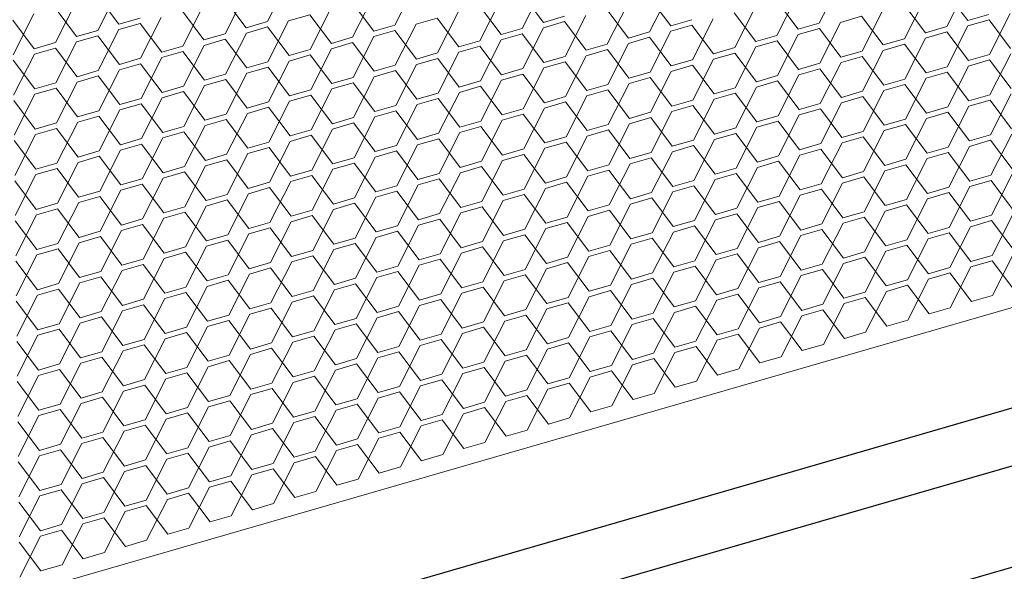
# Model space of a CAD drawing. Header units: millimetres. Extents: x 3925 to 5043, y -86 to 778.
# Tile 343 of 439: x 4987 to 4997, y 332 to 338. Entities that reach past the tile are written whole.
import ezdxf

# ---------------------------------------------------------------- set-up
doc = ezdxf.new("R2010")
doc.units = ezdxf.units.MM
doc.header["$LTSCALE"] = 46.255
doc.layers.add('H30K-DUST-FIDXF_CONTINUOUS_LINE', color=7, linetype='CONTINUOUS')
doc.layers.add('H30K-SPONGE-DXF_CONTINUOUS_LINE', color=7, linetype='CONTINUOUS')

msp = doc.modelspace()

# ---------------------------------------------------------------- linework, layer by layer
at = {"layer": 'H30K-DUST-FIDXF_CONTINUOUS_LINE', "color": 7, "linetype": 'Continuous', "lineweight": 0}
for p, q in [((4989.7643, 338.026), (4989.9816, 338.4547)), ((4987.9839, 337.9339), (4988.2012, 338.3625)), ((4991.101, 337.9899), (4991.3183, 338.4185)), ((4992.4376, 337.9537), (4992.6549, 338.3824)), ((4993.7743, 337.9176), (4993.9916, 338.3463)), ((4995.5547, 338.0097), (4995.772, 338.4384)), ((4996.8913, 337.9736), (4997.1086, 338.4023)), ((4988.2058, 337.998), (4987.9793, 338.2984)), ((4989.5425, 337.9619), (4989.316, 338.2623)), ((4989.3206, 337.8977), (4989.5378, 338.3264)), ((4990.6572, 337.8616), (4990.8745, 338.2903)), ((4991.9939, 337.8255), (4992.2111, 338.2541)), ((4992.6595, 338.0179), (4992.433, 338.3183)), ((4993.9962, 337.9817), (4993.7697, 338.2821)), ((4995.3328, 337.9456), (4995.1063, 338.246)), ((4995.1109, 337.8815), (4995.3282, 338.3101)), ((4996.4476, 337.8453), (4996.6648, 338.274)), ((4997.1132, 338.0377), (4996.8867, 338.3381)), ((4987.762, 337.8697), (4987.5355, 338.1701)), ((4987.5402, 337.8056), (4987.7574, 338.2343)), ((4988.8768, 337.7695), (4989.0941, 338.1981)), ((4990.2134, 337.7333), (4990.4307, 338.162)), ((4990.8791, 337.9257), (4990.6526, 338.2261)), ((4992.2158, 337.8896), (4991.9892, 338.19)), ((4993.5524, 337.8535), (4993.3259, 338.1539)), ((4993.3305, 337.7893), (4993.5478, 338.218)), ((4994.6672, 337.7532), (4994.8844, 338.1819)), ((4996.0038, 337.7171), (4996.2211, 338.1457)), ((4996.6695, 337.9095), (4996.443, 338.2099)), ((4987.3183, 337.7415), (4987.0918, 338.0419)), ((4987.0964, 337.6773), (4987.3136, 338.106)), ((4988.2058, 337.998), (4988.4277, 338.0621)), ((4988.433, 337.6412), (4988.6503, 338.0699)), ((4989.0987, 337.8336), (4988.8722, 338.134)), ((4989.7697, 337.6051), (4989.9869, 338.0337)), ((4990.2088, 338.0979), (4989.9869, 338.0337)), ((4990.4353, 337.7975), (4990.2088, 338.0979)), ((4991.5455, 338.0617), (4991.3236, 337.9976)), ((4991.772, 337.7613), (4991.5455, 338.0617)), ((4991.5501, 337.6972), (4991.7674, 338.1259)), ((4992.6595, 338.0179), (4992.8814, 338.082)), ((4992.8867, 337.6611), (4993.104, 338.0897)), ((4993.9962, 337.9817), (4994.2181, 338.0459)), ((4994.2234, 337.6249), (4994.4407, 338.0536)), ((4994.889, 337.8173), (4994.6625, 338.1177)), ((4995.9992, 338.0816), (4995.7773, 338.0175)), ((4996.2257, 337.7812), (4995.9992, 338.0816)), ((4997.1132, 338.0377), (4997.3351, 338.1019)), ((4997.3358, 338.0455), (4997.1139, 337.9813)), ((4997.5623, 337.7451), (4997.3358, 338.0455)), ((4997.3405, 337.6809), (4997.5577, 338.1096)), ((5007.8034, 337.9865), (4944.5659, 319.7087)), ((4987.762, 337.8697), (4987.9839, 337.9339)), ((4987.9893, 337.5129), (4988.2065, 337.9416)), ((4988.4284, 338.0057), (4988.2065, 337.9416)), ((4988.6549, 337.7053), (4988.4284, 338.0057)), ((4989.5425, 337.9619), (4989.7643, 338.026)), ((4989.7651, 337.9696), (4989.5432, 337.9055)), ((4989.9916, 337.6692), (4989.7651, 337.9696)), ((4990.8791, 337.9257), (4991.101, 337.9899)), ((4991.1017, 337.9335), (4990.8798, 337.8694)), ((4991.3282, 337.6331), (4991.1017, 337.9335)), ((4991.1063, 337.5689), (4991.3236, 337.9976)), ((4992.2158, 337.8896), (4992.4376, 337.9537)), ((4992.443, 337.5328), (4992.6602, 337.9615)), ((4992.8821, 338.0256), (4992.6602, 337.9615)), ((4993.1086, 337.7252), (4992.8821, 338.0256)), ((4994.2188, 337.9895), (4993.9969, 337.9253)), ((4994.4453, 337.6891), (4994.2188, 337.9895)), ((4995.3328, 337.9456), (4995.5547, 338.0097)), ((4995.5554, 337.9533), (4995.3335, 337.8892)), ((4995.7819, 337.6529), (4995.5554, 337.9533)), ((4995.56, 337.5888), (4995.7773, 338.0175)), ((4996.6695, 337.9095), (4996.8913, 337.9736)), ((4996.8967, 337.5527), (4997.1139, 337.9813)), ((4987.9846, 337.8775), (4987.7628, 337.8134)), ((4988.2111, 337.5771), (4987.9846, 337.8775)), ((4989.0987, 337.8336), (4989.3206, 337.8977)), ((4989.3213, 337.8414), (4989.0994, 337.7772)), ((4989.5478, 337.5409), (4989.3213, 337.8414)), ((4989.3259, 337.4768), (4989.5432, 337.9055)), ((4990.4353, 337.7975), (4990.6572, 337.8616)), ((4990.6625, 337.4407), (4990.8798, 337.8694)), ((4991.772, 337.7613), (4991.9939, 337.8255)), ((4991.9992, 337.4045), (4992.2165, 337.8332)), ((4992.4384, 337.8974), (4992.2165, 337.8332)), ((4992.6649, 337.5969), (4992.4384, 337.8974)), ((4993.5524, 337.8535), (4993.7743, 337.9176)), ((4993.775, 337.8612), (4993.5531, 337.7971)), ((4994.0015, 337.5608), (4993.775, 337.8612)), ((4993.7796, 337.4967), (4993.9969, 337.9253)), ((4994.889, 337.8173), (4995.1109, 337.8815)), ((4995.1116, 337.8251), (4994.8898, 337.761)), ((4995.3381, 337.5247), (4995.1116, 337.8251)), ((4995.1163, 337.4605), (4995.3335, 337.8892)), ((4996.2257, 337.7812), (4996.4476, 337.8453)), ((4996.4529, 337.4244), (4996.6702, 337.8531)), ((4996.8921, 337.9172), (4996.6702, 337.8531)), ((4997.1186, 337.6168), (4996.8921, 337.9172)), ((4987.3183, 337.7415), (4987.5402, 337.8056)), ((4987.5409, 337.7492), (4987.319, 337.6851)), ((4987.7674, 337.4488), (4987.5409, 337.7492)), ((4987.5455, 337.3847), (4987.7628, 337.8134)), ((4988.6549, 337.7053), (4988.8768, 337.7695)), ((4988.8821, 337.3485), (4989.0994, 337.7772)), ((4989.9916, 337.6692), (4990.2134, 337.7333)), ((4990.2188, 337.3124), (4990.436, 337.7411)), ((4990.6579, 337.8052), (4990.436, 337.7411)), ((4990.8844, 337.5048), (4990.6579, 337.8052)), ((4991.9946, 337.7691), (4991.7727, 337.705)), ((4992.2211, 337.4687), (4991.9946, 337.7691)), ((4993.1086, 337.7252), (4993.3305, 337.7893)), ((4993.3312, 337.733), (4993.1093, 337.6688)), ((4993.5577, 337.4325), (4993.3312, 337.733)), ((4993.3358, 337.3684), (4993.5531, 337.7971)), ((4994.4453, 337.6891), (4994.6672, 337.7532)), ((4994.6725, 337.3323), (4994.8898, 337.761)), ((4996.0091, 337.2961), (4996.2264, 337.7248)), ((4996.4483, 337.789), (4996.2264, 337.7248)), ((4996.6748, 337.4885), (4996.4483, 337.789)), ((4987.3236, 337.3205), (4987.0971, 337.621)), ((4987.1017, 337.2564), (4987.319, 337.6851)), ((4988.2111, 337.5771), (4988.433, 337.6412)), ((4988.4384, 337.2203), (4988.6556, 337.649)), ((4988.8775, 337.7131), (4988.6556, 337.649)), ((4989.104, 337.4127), (4988.8775, 337.7131)), ((4990.2142, 337.677), (4989.9923, 337.6128)), ((4990.4407, 337.3765), (4990.2142, 337.677)), ((4991.3282, 337.6331), (4991.5501, 337.6972)), ((4991.5508, 337.6408), (4991.3289, 337.5767)), ((4991.7773, 337.3404), (4991.5508, 337.6408)), ((4991.5554, 337.2763), (4991.7727, 337.705)), ((4992.6649, 337.5969), (4992.8867, 337.6611)), ((4992.8921, 337.2401), (4993.1093, 337.6688)), ((4994.0015, 337.5608), (4994.2234, 337.6249)), ((4994.2287, 337.204), (4994.446, 337.6327)), ((4994.6679, 337.6968), (4994.446, 337.6327)), ((4994.8944, 337.3964), (4994.6679, 337.6968)), ((4995.7819, 337.6529), (4996.0038, 337.7171)), ((4996.0045, 337.6607), (4995.7826, 337.5966)), ((4996.231, 337.3603), (4996.0045, 337.6607)), ((4997.1186, 337.6168), (4997.3405, 337.6809)), ((4997.3412, 337.6246), (4997.1193, 337.5604)), ((4997.5677, 337.3241), (4997.3412, 337.6246)), ((4997.3458, 337.26), (4997.5631, 337.6887)), ((4987.9946, 337.092), (4988.2119, 337.5207)), ((4988.4337, 337.5848), (4988.2119, 337.5207)), ((4988.6602, 337.2844), (4988.4337, 337.5848)), ((4989.5478, 337.5409), (4989.7697, 337.6051)), ((4989.7704, 337.5487), (4989.5485, 337.4846)), ((4989.9969, 337.2483), (4989.7704, 337.5487)), ((4989.775, 337.1842), (4989.9923, 337.6128)), ((4990.8844, 337.5048), (4991.1063, 337.5689)), ((4991.1117, 337.148), (4991.3289, 337.5767)), ((4992.2211, 337.4687), (4992.443, 337.5328)), ((4992.4483, 337.1119), (4992.6656, 337.5406)), ((4992.8875, 337.6047), (4992.6656, 337.5406)), ((4993.114, 337.3043), (4992.8875, 337.6047)), ((4994.2241, 337.5686), (4994.0022, 337.5044)), ((4994.4506, 337.2681), (4994.2241, 337.5686)), ((4995.3381, 337.5247), (4995.56, 337.5888)), ((4995.5607, 337.5324), (4995.3389, 337.4683)), ((4995.7873, 337.232), (4995.5607, 337.5324)), ((4995.5654, 337.1679), (4995.7826, 337.5966)), ((4996.6748, 337.4885), (4996.8967, 337.5527)), ((4996.902, 337.1318), (4997.1193, 337.5604)), ((4987.7674, 337.4488), (4987.9893, 337.5129)), ((4987.99, 337.4566), (4987.7681, 337.3924)), ((4988.2165, 337.1562), (4987.99, 337.4566)), ((4989.104, 337.4127), (4989.3259, 337.4768)), ((4989.3266, 337.4204), (4989.1047, 337.3563)), ((4989.5531, 337.12), (4989.3266, 337.4204)), ((4989.3312, 337.0559), (4989.5485, 337.4846)), ((4990.4407, 337.3765), (4990.6625, 337.4407)), ((4990.6679, 337.0198), (4990.8851, 337.4484)), ((4991.107, 337.5126), (4990.8851, 337.4484)), ((4991.3335, 337.2122), (4991.107, 337.5126)), ((4992.0045, 336.9836), (4992.2218, 337.4123)), ((4992.4437, 337.4764), (4992.2218, 337.4123)), ((4992.6702, 337.176), (4992.4437, 337.4764)), ((4993.5577, 337.4325), (4993.7796, 337.4967)), ((4993.7803, 337.4403), (4993.5584, 337.3762)), ((4994.0068, 337.1399), (4993.7803, 337.4403)), ((4993.7849, 337.0758), (4994.0022, 337.5044)), ((4994.8944, 337.3964), (4995.1163, 337.4605)), ((4995.1216, 337.0396), (4995.3389, 337.4683)), ((4996.231, 337.3603), (4996.4529, 337.4244)), ((4996.4582, 337.0035), (4996.6755, 337.4322)), ((4996.8974, 337.4963), (4996.6755, 337.4322)), ((4997.1239, 337.1959), (4996.8974, 337.4963)), ((4987.3236, 337.3205), (4987.5455, 337.3847)), ((4987.5462, 337.3283), (4987.3243, 337.2642)), ((4987.7727, 337.0279), (4987.5462, 337.3283)), ((4987.5508, 336.9638), (4987.7681, 337.3924)), ((4988.6602, 337.2844), (4988.8821, 337.3485)), ((4988.8875, 336.9276), (4989.1047, 337.3563)), ((4989.9969, 337.2483), (4990.2188, 337.3124)), ((4990.2241, 336.8915), (4990.4414, 337.3202)), ((4990.6633, 337.3843), (4990.4414, 337.3202)), ((4990.8898, 337.0839), (4990.6633, 337.3843)), ((4991.7773, 337.3404), (4991.9992, 337.4045)), ((4991.9999, 337.3482), (4991.778, 337.284)), ((4992.2264, 337.0478), (4991.9999, 337.3482)), ((4993.114, 337.3043), (4993.3358, 337.3684)), ((4993.3366, 337.312), (4993.1147, 337.2479)), ((4993.5631, 337.0116), (4993.3366, 337.312)), ((4993.3412, 336.9475), (4993.5584, 337.3762)), ((4994.4506, 337.2681), (4994.6725, 337.3323)), ((4994.6778, 336.9114), (4994.8951, 337.34)), ((4995.117, 337.4042), (4994.8951, 337.34)), ((4995.3435, 337.1038), (4995.117, 337.4042)), ((4996.4536, 337.368), (4996.2317, 337.3039)), ((4996.6801, 337.0676), (4996.4536, 337.368)), ((4987.107, 336.8355), (4987.3243, 337.2642)), ((4988.2165, 337.1562), (4988.4384, 337.2203)), ((4988.4437, 336.7994), (4988.661, 337.228)), ((4988.8828, 337.2922), (4988.661, 337.228)), ((4989.1093, 336.9918), (4988.8828, 337.2922)), ((4990.2195, 337.256), (4989.9976, 337.1919)), ((4990.446, 336.9556), (4990.2195, 337.256)), ((4991.3335, 337.2122), (4991.5554, 337.2763)), ((4991.5561, 337.2199), (4991.3343, 337.1558)), ((4991.7826, 336.9195), (4991.5561, 337.2199)), ((4991.5608, 336.8554), (4991.778, 337.284)), ((4992.6702, 337.176), (4992.8921, 337.2401)), ((4992.8974, 336.8192), (4993.1147, 337.2479)), ((4994.234, 336.7831), (4994.4513, 337.2118)), ((4994.6732, 337.2759), (4994.4513, 337.2118)), ((4994.8997, 336.9755), (4994.6732, 337.2759)), ((4995.7873, 337.232), (4996.0091, 337.2961)), ((4996.0099, 337.2398), (4995.788, 337.1756)), ((4996.2364, 336.9394), (4996.0099, 337.2398)), ((4996.0145, 336.8752), (4996.2317, 337.3039)), ((4997.1239, 337.1959), (4997.3458, 337.26)), ((4997.3511, 336.8391), (4997.5684, 337.2678)), ((4987.3289, 336.8996), (4987.1024, 337.2)), ((4988.4391, 337.1639), (4988.2172, 337.0998)), ((4988.6656, 336.8635), (4988.4391, 337.1639)), ((4989.5531, 337.12), (4989.775, 337.1842)), ((4989.7757, 337.1278), (4989.5538, 337.0636)), ((4990.0022, 336.8274), (4989.7757, 337.1278)), ((4989.7803, 336.7632), (4989.9976, 337.1919)), ((4990.8898, 337.0839), (4991.1117, 337.148)), ((4991.117, 336.7271), (4991.3343, 337.1558)), ((4992.2264, 337.0478), (4992.4483, 337.1119)), ((4992.4536, 336.691), (4992.6709, 337.1196)), ((4992.8928, 337.1838), (4992.6709, 337.1196)), ((4993.1193, 336.8834), (4992.8928, 337.1838)), ((4994.0068, 337.1399), (4994.2287, 337.204)), ((4994.2294, 337.1476), (4994.0075, 337.0835)), ((4994.4559, 336.8472), (4994.2294, 337.1476)), ((4995.3435, 337.1038), (4995.5654, 337.1679)), ((4995.5661, 337.1115), (4995.3442, 337.0474)), ((4995.7926, 336.8111), (4995.5661, 337.1115)), ((4995.5707, 336.747), (4995.788, 337.1756)), ((4996.6801, 337.0676), (4996.902, 337.1318)), ((4996.9073, 336.7108), (4997.1246, 337.1395)), ((4997.3465, 337.2036), (4997.1246, 337.1395)), ((4997.573, 336.9032), (4997.3465, 337.2036)), ((4987.7727, 337.0279), (4987.9946, 337.092)), ((4987.9953, 337.0356), (4987.7734, 336.9715)), ((4988.2218, 336.7352), (4987.9953, 337.0356)), ((4987.9999, 336.6711), (4988.2172, 337.0998)), ((4989.1093, 336.9918), (4989.3312, 337.0559)), ((4989.3319, 336.9995), (4989.1101, 336.9354)), ((4989.5584, 336.6991), (4989.3319, 336.9995)), ((4989.3366, 336.635), (4989.5538, 337.0636)), ((4990.446, 336.9556), (4990.6679, 337.0198)), ((4990.6732, 336.5988), (4990.8905, 337.0275)), ((4991.1124, 337.0916), (4990.8905, 337.0275)), ((4991.3389, 336.7912), (4991.1124, 337.0916)), ((4992.449, 337.0555), (4992.2271, 336.9914)), ((4992.6755, 336.7551), (4992.449, 337.0555)), ((4993.5631, 337.0116), (4993.7849, 337.0758)), ((4993.7857, 337.0194), (4993.5638, 336.9552)), ((4994.0122, 336.719), (4993.7857, 337.0194)), ((4993.7903, 336.6548), (4994.0075, 337.0835)), ((4994.8997, 336.9755), (4995.1216, 337.0396)), ((4995.1269, 336.6187), (4995.3442, 337.0474)), ((4996.2364, 336.9394), (4996.4582, 337.0035)), ((4996.4636, 336.5826), (4996.6808, 337.0112)), ((4996.9027, 337.0754), (4996.6808, 337.0112)), ((4997.1292, 336.775), (4996.9027, 337.0754)), ((4987.3289, 336.8996), (4987.5508, 336.9638)), ((4987.5515, 336.9074), (4987.3296, 336.8432)), ((4987.778, 336.607), (4987.5515, 336.9074)), ((4987.5561, 336.5428), (4987.7734, 336.9715)), ((4988.6656, 336.8635), (4988.8875, 336.9276)), ((4988.8928, 336.5067), (4989.1101, 336.9354)), ((4990.2294, 336.4706), (4990.4467, 336.8992)), ((4990.6686, 336.9634), (4990.4467, 336.8992)), ((4990.8951, 336.663), (4990.6686, 336.9634)), ((4991.7826, 336.9195), (4992.0045, 336.9836)), ((4992.0052, 336.9272), (4991.7834, 336.8631)), ((4992.2317, 336.6268), (4992.0052, 336.9272)), ((4992.0099, 336.5627), (4992.2271, 336.9914)), ((4993.1193, 336.8834), (4993.3412, 336.9475)), ((4993.3465, 336.5266), (4993.5638, 336.9552)), ((4994.4559, 336.8472), (4994.6778, 336.9114)), ((4994.6832, 336.4904), (4994.9004, 336.9191)), ((4995.1223, 336.9832), (4994.9004, 336.9191)), ((4995.3488, 336.6828), (4995.1223, 336.9832)), ((4996.459, 336.9471), (4996.2371, 336.883)), ((4996.6855, 336.6467), (4996.459, 336.9471)), ((4987.1124, 336.4146), (4987.3296, 336.8432)), ((4988.2218, 336.7352), (4988.4437, 336.7994)), ((4988.449, 336.3784), (4988.6663, 336.8071)), ((4988.8882, 336.8712), (4988.6663, 336.8071)), ((4989.1147, 336.5708), (4988.8882, 336.8712)), ((4990.0022, 336.8274), (4990.2241, 336.8915)), ((4990.2248, 336.8351), (4990.0029, 336.771)), ((4990.4513, 336.5347), (4990.2248, 336.8351)), ((4991.3389, 336.7912), (4991.5608, 336.8554)), ((4991.5615, 336.799), (4991.3396, 336.7348)), ((4991.788, 336.4986), (4991.5615, 336.799)), ((4991.5661, 336.4344), (4991.7834, 336.8631)), ((4992.6755, 336.7551), (4992.8974, 336.8192)), ((4992.9027, 336.3983), (4993.12, 336.827)), ((4993.3419, 336.8911), (4993.12, 336.827)), ((4993.5684, 336.5907), (4993.3419, 336.8911)), ((4994.6785, 336.855), (4994.4566, 336.7908)), ((4994.905, 336.5546), (4994.6785, 336.855)), ((4995.7926, 336.8111), (4996.0145, 336.8752)), ((4996.0152, 336.8188), (4995.7933, 336.7547)), ((4996.2417, 336.5184), (4996.0152, 336.8188)), ((4996.0198, 336.4543), (4996.2371, 336.883)), ((4997.1292, 336.775), (4997.3511, 336.8391)), ((4997.3564, 336.4182), (4997.5737, 336.8468)), ((4987.3343, 336.4787), (4987.1078, 336.7791)), ((4988.4444, 336.743), (4988.2225, 336.6788)), ((4988.6709, 336.4426), (4988.4444, 336.743)), ((4989.5584, 336.6991), (4989.7803, 336.7632)), ((4989.781, 336.7068), (4989.5592, 336.6427)), ((4990.0076, 336.4064), (4989.781, 336.7068)), ((4989.7857, 336.3423), (4990.0029, 336.771)), ((4990.8951, 336.663), (4991.117, 336.7271)), ((4991.1223, 336.3062), (4991.3396, 336.7348)), ((4992.2317, 336.6268), (4992.4536, 336.691)), ((4992.459, 336.27), (4992.6762, 336.6987)), ((4992.8981, 336.7628), (4992.6762, 336.6987)), ((4993.1246, 336.4624), (4992.8981, 336.7628)), ((4994.0122, 336.719), (4994.234, 336.7831)), ((4994.2348, 336.7267), (4994.0129, 336.6626)), ((4994.4613, 336.4263), (4994.2348, 336.7267)), ((4994.2394, 336.3622), (4994.4566, 336.7908)), ((4995.3488, 336.6828), (4995.5707, 336.747)), ((4995.5714, 336.6906), (4995.3495, 336.6264)), ((4995.7979, 336.3902), (4995.5714, 336.6906)), ((4995.576, 336.326), (4995.7933, 336.7547)), ((4996.6855, 336.6467), (4996.9073, 336.7108)), ((4996.9127, 336.2899), (4997.1299, 336.7186)), ((4997.3518, 336.7827), (4997.1299, 336.7186)), ((4997.5783, 336.4823), (4997.3518, 336.7827)), ((4987.778, 336.607), (4987.9999, 336.6711)), ((4988.0006, 336.6147), (4987.7787, 336.5506)), ((4988.2271, 336.3143), (4988.0006, 336.6147)), ((4988.0052, 336.2502), (4988.2225, 336.6788)), ((4989.1147, 336.5708), (4989.3366, 336.635)), ((4989.3419, 336.214), (4989.5592, 336.6427)), ((4990.4513, 336.5347), (4990.6732, 336.5988)), ((4990.6785, 336.1779), (4990.8958, 336.6066)), ((4991.1177, 336.6707), (4990.8958, 336.6066)), ((4991.3442, 336.3703), (4991.1177, 336.6707)), ((4992.4543, 336.6346), (4992.2325, 336.5704)), ((4992.6808, 336.3342), (4992.4543, 336.6346)), ((4993.5684, 336.5907), (4993.7903, 336.6548)), ((4993.791, 336.5984), (4993.5691, 336.5343)), ((4994.0175, 336.298), (4993.791, 336.5984)), ((4993.7956, 336.2339), (4994.0129, 336.6626)), ((4994.905, 336.5546), (4995.1269, 336.6187)), ((4995.1323, 336.1978), (4995.3495, 336.6264)), ((4996.4689, 336.1616), (4996.6862, 336.5903)), ((4996.9081, 336.6544), (4996.6862, 336.5903)), ((4997.1346, 336.354), (4996.9081, 336.6544)), ((4987.3343, 336.4787), (4987.5561, 336.5428)), ((4987.5569, 336.4864), (4987.335, 336.4223)), ((4987.7834, 336.186), (4987.5569, 336.4864)), ((4987.5615, 336.1219), (4987.7787, 336.5506)), ((4988.6709, 336.4426), (4988.8928, 336.5067)), ((4988.8981, 336.0858), (4989.1154, 336.5144)), ((4989.3373, 336.5786), (4989.1154, 336.5144)), ((4989.5638, 336.2782), (4989.3373, 336.5786)), ((4990.6739, 336.5424), (4990.452, 336.4783)), ((4990.9004, 336.242), (4990.6739, 336.5424)), ((4991.788, 336.4986), (4992.0099, 336.5627)), ((4992.0106, 336.5063), (4991.7887, 336.4422)), ((4992.2371, 336.2059), (4992.0106, 336.5063)), ((4992.0152, 336.1418), (4992.2325, 336.5704)), ((4993.1246, 336.4624), (4993.3465, 336.5266)), ((4993.3518, 336.1056), (4993.5691, 336.5343)), ((4994.4613, 336.4263), (4994.6832, 336.4904)), ((4994.6885, 336.0695), (4994.9058, 336.4982)), ((4995.1276, 336.5623), (4994.9058, 336.4982)), ((4995.3541, 336.2619), (4995.1276, 336.5623)), ((4996.2417, 336.5184), (4996.4636, 336.5826)), ((4996.4643, 336.5262), (4996.2424, 336.462)), ((4996.6908, 336.2258), (4996.4643, 336.5262)), ((4987.1177, 335.9936), (4987.335, 336.4223)), ((4988.2271, 336.3143), (4988.449, 336.3784)), ((4988.4544, 335.9575), (4988.6716, 336.3862)), ((4988.8935, 336.4503), (4988.6716, 336.3862)), ((4989.12, 336.1499), (4988.8935, 336.4503)), ((4990.0076, 336.4064), (4990.2294, 336.4706)), ((4990.2302, 336.4142), (4990.0083, 336.35)), ((4990.4567, 336.1138), (4990.2302, 336.4142)), ((4990.2348, 336.0496), (4990.452, 336.4783)), ((4991.3442, 336.3703), (4991.5661, 336.4344)), ((4991.5714, 336.0135), (4991.7887, 336.4422)), ((4992.6808, 336.3342), (4992.9027, 336.3983)), ((4992.9081, 335.9774), (4993.1253, 336.406)), ((4993.3472, 336.4702), (4993.1253, 336.406)), ((4993.5737, 336.1698), (4993.3472, 336.4702)), ((4994.6839, 336.434), (4994.462, 336.3699)), ((4994.9104, 336.1336), (4994.6839, 336.434)), ((4995.7979, 336.3902), (4996.0198, 336.4543)), ((4996.0205, 336.3979), (4995.7986, 336.3338)), ((4996.247, 336.0975), (4996.0205, 336.3979)), ((4996.0251, 336.0334), (4996.2424, 336.462)), ((4997.1346, 336.354), (4997.3564, 336.4182)), ((4997.3618, 335.9972), (4997.579, 336.4259)), ((4987.3396, 336.0578), (4987.1131, 336.3582)), ((4988.4497, 336.322), (4988.2278, 336.2579)), ((4988.6762, 336.0216), (4988.4497, 336.322)), ((4989.5638, 336.2782), (4989.7857, 336.3423)), ((4989.7864, 336.2859), (4989.5645, 336.2218)), ((4990.0129, 335.9855), (4989.7864, 336.2859)), ((4989.791, 335.9214), (4990.0083, 336.35)), ((4990.9004, 336.242), (4991.1223, 336.3062)), ((4991.1276, 335.8852), (4991.3449, 336.3139)), ((4991.5668, 336.378), (4991.3449, 336.3139)), ((4991.7933, 336.0776), (4991.5668, 336.378)), ((4992.4643, 335.8491), (4992.6816, 336.2778)), ((4992.9034, 336.3419), (4992.6816, 336.2778)), ((4993.1299, 336.0415), (4992.9034, 336.3419)), ((4994.0175, 336.298), (4994.2394, 336.3622)), ((4994.2401, 336.3058), (4994.0182, 336.2416)), ((4994.4666, 336.0054), (4994.2401, 336.3058)), ((4994.2447, 335.9412), (4994.462, 336.3699)), ((4995.3541, 336.2619), (4995.576, 336.326)), ((4995.5814, 335.9051), (4995.7986, 336.3338)), ((4996.6908, 336.2258), (4996.9127, 336.2899)), ((4996.918, 335.869), (4997.1353, 336.2976)), ((4997.3572, 336.3618), (4997.1353, 336.2976)), ((4997.5837, 336.0614), (4997.3572, 336.3618)), ((4987.7834, 336.186), (4988.0052, 336.2502)), ((4988.006, 336.1938), (4987.7841, 336.1296)), ((4988.2325, 335.8934), (4988.006, 336.1938)), ((4988.0106, 335.8292), (4988.2278, 336.2579)), ((4989.12, 336.1499), (4989.3419, 336.214)), ((4989.3472, 335.7931), (4989.5645, 336.2218)), ((4990.4567, 336.1138), (4990.6785, 336.1779)), ((4990.6839, 335.757), (4990.9011, 336.1856)), ((4991.123, 336.2498), (4990.9011, 336.1856)), ((4991.3495, 335.9494), (4991.123, 336.2498)), ((4992.2371, 336.2059), (4992.459, 336.27)), ((4992.4597, 336.2136), (4992.2378, 336.1495)), ((4992.6862, 335.9132), (4992.4597, 336.2136)), ((4993.5737, 336.1698), (4993.7956, 336.2339)), ((4993.7963, 336.1775), (4993.5744, 336.1134)), ((4994.0228, 335.8771), (4993.7963, 336.1775)), ((4993.8009, 335.813), (4994.0182, 336.2416)), ((4994.9104, 336.1336), (4995.1323, 336.1978)), ((4995.1376, 335.7768), (4995.3549, 336.2055)), ((4995.5767, 336.2696), (4995.3549, 336.2055)), ((4995.8032, 335.9692), (4995.5767, 336.2696)), ((4996.9134, 336.2335), (4996.6915, 336.1694)), ((4997.1399, 335.9331), (4996.9134, 336.2335)), ((4987.3396, 336.0578), (4987.5615, 336.1219)), ((4987.5668, 335.701), (4987.7841, 336.1296)), ((4988.6762, 336.0216), (4988.8981, 336.0858)), ((4988.9035, 335.6648), (4989.1207, 336.0935)), ((4989.3426, 336.1576), (4989.1207, 336.0935)), ((4989.5691, 335.8572), (4989.3426, 336.1576)), ((4990.6793, 336.1215), (4990.4574, 336.0574)), ((4990.9058, 335.8211), (4990.6793, 336.1215)), ((4991.7933, 336.0776), (4992.0152, 336.1418)), ((4992.0159, 336.0854), (4991.794, 336.0212)), ((4992.2424, 335.785), (4992.0159, 336.0854)), ((4992.0205, 335.7208), (4992.2378, 336.1495)), ((4993.1299, 336.0415), (4993.3518, 336.1056)), ((4993.3572, 335.6847), (4993.5744, 336.1134)), ((4994.4666, 336.0054), (4994.6885, 336.0695)), ((4994.6938, 335.6486), (4994.9111, 336.0772)), ((4995.133, 336.1414), (4994.9111, 336.0772)), ((4995.3595, 335.841), (4995.133, 336.1414)), ((4996.247, 336.0975), (4996.4689, 336.1616)), ((4996.4696, 336.1052), (4996.2477, 336.0411)), ((4996.6961, 335.8048), (4996.4696, 336.1052)), ((4996.4742, 335.7407), (4996.6915, 336.1694)), ((4987.123, 335.5727), (4987.3403, 336.0014)), ((4987.5622, 336.0655), (4987.3403, 336.0014)), ((4987.7887, 335.7651), (4987.5622, 336.0655)), ((4988.4597, 335.5366), (4988.677, 335.9652)), ((4988.8988, 336.0294), (4988.677, 335.9652)), ((4989.1253, 335.729), (4988.8988, 336.0294)), ((4990.0129, 335.9855), (4990.2348, 336.0496)), ((4990.2355, 335.9932), (4990.0136, 335.9291)), ((4990.462, 335.6928), (4990.2355, 335.9932)), ((4990.2401, 335.6287), (4990.4574, 336.0574)), ((4991.3495, 335.9494), (4991.5714, 336.0135)), ((4991.5767, 335.5926), (4991.794, 336.0212)), ((4992.6862, 335.9132), (4992.9081, 335.9774)), ((4992.9134, 335.5564), (4993.1307, 335.9851)), ((4993.3525, 336.0492), (4993.1307, 335.9851)), ((4993.5791, 335.7488), (4993.3525, 336.0492)), ((4994.6892, 336.0131), (4994.4673, 335.949)), ((4994.9157, 335.7127), (4994.6892, 336.0131)), ((4995.8032, 335.9692), (4996.0251, 336.0334)), ((4996.0258, 335.977), (4995.804, 335.9128)), ((4996.2523, 335.6766), (4996.0258, 335.977)), ((4996.0305, 335.6124), (4996.2477, 336.0411)), ((4997.1399, 335.9331), (4997.3618, 335.9972)), ((4997.3671, 335.5763), (4997.5844, 336.005)), ((4987.3449, 335.6368), (4987.1184, 335.9372)), ((4988.2325, 335.8934), (4988.4544, 335.9575)), ((4988.4551, 335.9011), (4988.2332, 335.837)), ((4988.6816, 335.6007), (4988.4551, 335.9011)), ((4989.5691, 335.8572), (4989.791, 335.9214)), ((4989.7917, 335.865), (4989.5698, 335.8008)), ((4990.0182, 335.5646), (4989.7917, 335.865)), ((4989.7963, 335.5004), (4990.0136, 335.9291)), ((4990.9058, 335.8211), (4991.1276, 335.8852)), ((4991.133, 335.4643), (4991.3502, 335.893)), ((4991.5721, 335.9571), (4991.3502, 335.893)), ((4991.7986, 335.6567), (4991.5721, 335.9571)), ((4992.9088, 335.921), (4992.6869, 335.8568)), ((4993.1353, 335.6206), (4992.9088, 335.921)), ((4994.0228, 335.8771), (4994.2447, 335.9412)), ((4994.2454, 335.8848), (4994.0235, 335.8207)), ((4994.4719, 335.5844), (4994.2454, 335.8848)), ((4994.25, 335.5203), (4994.4673, 335.949)), ((4995.3595, 335.841), (4995.5814, 335.9051)), ((4995.5867, 335.4842), (4995.804, 335.9128)), ((4996.6961, 335.8048), (4996.918, 335.869)), ((4996.9233, 335.448), (4997.1406, 335.8767)), ((4997.3625, 335.9408), (4997.1406, 335.8767)), ((4997.589, 335.6404), (4997.3625, 335.9408)), ((4987.7887, 335.7651), (4988.0106, 335.8292)), ((4988.0113, 335.7728), (4987.7894, 335.7087)), ((4988.2378, 335.4724), (4988.0113, 335.7728)), ((4988.0159, 335.4083), (4988.2332, 335.837)), ((4989.1253, 335.729), (4989.3472, 335.7931)), ((4989.3526, 335.3722), (4989.5698, 335.8008)), ((4990.6892, 335.336), (4990.9065, 335.7647)), ((4991.1284, 335.8288), (4990.9065, 335.7647)), ((4991.3549, 335.5284), (4991.1284, 335.8288)), ((4992.2424, 335.785), (4992.4643, 335.8491)), ((4992.465, 335.7927), (4992.2431, 335.7286)), ((4992.6915, 335.4923), (4992.465, 335.7927)), ((4992.4696, 335.4282), (4992.6869, 335.8568)), ((4993.5791, 335.7488), (4993.8009, 335.813)), ((4993.8063, 335.392), (4994.0235, 335.8207)), ((4994.9157, 335.7127), (4995.1376, 335.7768)), ((4995.1429, 335.3559), (4995.3602, 335.7846)), ((4995.5821, 335.8487), (4995.3602, 335.7846)), ((4995.8086, 335.5483), (4995.5821, 335.8487)), ((4996.9187, 335.8126), (4996.6968, 335.7484)), ((4997.1452, 335.5122), (4996.9187, 335.8126)), ((4987.3449, 335.6368), (4987.5668, 335.701)), ((4987.5721, 335.28), (4987.7894, 335.7087)), ((4988.6816, 335.6007), (4988.9035, 335.6648)), ((4988.9088, 335.2439), (4989.1261, 335.6726)), ((4989.3479, 335.7367), (4989.1261, 335.6726)), ((4989.5744, 335.4363), (4989.3479, 335.7367)), ((4990.462, 335.6928), (4990.6839, 335.757)), ((4990.6846, 335.7006), (4990.4627, 335.6364)), ((4990.9111, 335.4002), (4990.6846, 335.7006)), ((4991.7986, 335.6567), (4992.0205, 335.7208)), ((4992.0212, 335.6644), (4991.7993, 335.6003)), ((4992.2477, 335.364), (4992.0212, 335.6644)), ((4992.0259, 335.2999), (4992.2431, 335.7286)), ((4993.1353, 335.6206), (4993.3572, 335.6847)), ((4993.3625, 335.2638), (4993.5798, 335.6924)), ((4993.8017, 335.7566), (4993.5798, 335.6924)), ((4994.0282, 335.4562), (4993.8017, 335.7566)), ((4994.6991, 335.2276), (4994.9164, 335.6563)), ((4995.1383, 335.7204), (4994.9164, 335.6563)), ((4995.3648, 335.42), (4995.1383, 335.7204)), ((4996.2523, 335.6766), (4996.4742, 335.7407)), ((4996.4749, 335.6843), (4996.2531, 335.6202)), ((4996.7014, 335.3839), (4996.4749, 335.6843)), ((4996.4796, 335.3198), (4996.6968, 335.7484)), ((4987.1284, 335.1518), (4987.3456, 335.5804)), ((4987.5675, 335.6446), (4987.3456, 335.5804)), ((4987.794, 335.3442), (4987.5675, 335.6446)), ((4988.9042, 335.6084), (4988.6823, 335.5443)), ((4989.1307, 335.308), (4988.9042, 335.6084)), ((4990.0182, 335.5646), (4990.2401, 335.6287)), ((4990.2408, 335.5723), (4990.0189, 335.5082)), ((4990.4673, 335.2719), (4990.2408, 335.5723)), ((4990.2454, 335.2078), (4990.4627, 335.6364)), ((4991.3549, 335.5284), (4991.5767, 335.5926)), ((4991.5821, 335.1716), (4991.7993, 335.6003)), ((4992.6915, 335.4923), (4992.9134, 335.5564)), ((4992.9187, 335.1355), (4993.136, 335.5642)), ((4993.3579, 335.6283), (4993.136, 335.5642)), ((4993.5844, 335.3279), (4993.3579, 335.6283)), ((4994.4719, 335.5844), (4994.6938, 335.6486)), ((4994.6945, 335.5922), (4994.4726, 335.528)), ((4994.921, 335.2918), (4994.6945, 335.5922)), ((4995.8086, 335.5483), (4996.0305, 335.6124)), ((4996.0312, 335.556), (4995.8093, 335.4919)), ((4996.2577, 335.2556), (4996.0312, 335.556)), ((4996.0358, 335.1915), (4996.2531, 335.6202)), ((4997.1452, 335.5122), (4997.3671, 335.5763)), ((4997.3724, 335.1554), (4997.5897, 335.584)), ((4987.3503, 335.2159), (4987.1237, 335.5163)), ((4988.2378, 335.4724), (4988.4597, 335.5366)), ((4988.4604, 335.4802), (4988.2385, 335.416)), ((4988.6869, 335.1798), (4988.4604, 335.4802)), ((4988.465, 335.1156), (4988.6823, 335.5443)), ((4989.5744, 335.4363), (4989.7963, 335.5004)), ((4989.8017, 335.0795), (4990.0189, 335.5082)), ((4990.9111, 335.4002), (4991.133, 335.4643)), ((4991.1383, 335.0434), (4991.3556, 335.472)), ((4991.5775, 335.5362), (4991.3556, 335.472)), ((4991.804, 335.2358), (4991.5775, 335.5362)), ((4992.9141, 335.5), (4992.6922, 335.4359)), ((4993.1406, 335.1996), (4992.9141, 335.5)), ((4994.0282, 335.4562), (4994.25, 335.5203)), ((4994.2508, 335.4639), (4994.0289, 335.3998)), ((4994.4773, 335.1635), (4994.2508, 335.4639)), ((4994.2554, 335.0994), (4994.4726, 335.528)), ((4995.3648, 335.42), (4995.5867, 335.4842)), ((4995.592, 335.0632), (4995.8093, 335.4919)), ((4996.9287, 335.0271), (4997.1459, 335.4558)), ((4997.3678, 335.5199), (4997.1459, 335.4558)), ((4997.5943, 335.2195), (4997.3678, 335.5199)), ((4987.794, 335.3442), (4988.0159, 335.4083)), ((4988.0166, 335.3519), (4987.7947, 335.2878)), ((4988.2431, 335.0515), (4988.0166, 335.3519)), ((4988.0212, 334.9874), (4988.2385, 335.416)), ((4989.1307, 335.308), (4989.3526, 335.3722)), ((4989.3579, 334.9512), (4989.5752, 335.3799)), ((4989.797, 335.444), (4989.5752, 335.3799)), ((4990.0235, 335.1436), (4989.797, 335.444)), ((4991.1337, 335.4079), (4990.9118, 335.3438)), ((4991.3602, 335.1075), (4991.1337, 335.4079)), ((4992.2477, 335.364), (4992.4696, 335.4282)), ((4992.4703, 335.3718), (4992.2485, 335.3076)), ((4992.6968, 335.0714), (4992.4703, 335.3718)), ((4992.475, 335.0072), (4992.6922, 335.4359)), ((4993.5844, 335.3279), (4993.8063, 335.392)), ((4993.8116, 334.9711), (4994.0289, 335.3998)), ((4994.921, 335.2918), (4995.1429, 335.3559)), ((4995.1482, 334.935), (4995.3655, 335.3636)), ((4995.5874, 335.4278), (4995.3655, 335.3636)), ((4995.8139, 335.1274), (4995.5874, 335.4278)), ((4996.7014, 335.3839), (4996.9233, 335.448)), ((4996.924, 335.3916), (4996.7022, 335.3275)), ((4997.1506, 335.0912), (4996.924, 335.3916)), ((4987.3503, 335.2159), (4987.5721, 335.28)), ((4987.5775, 334.8591), (4987.7947, 335.2878)), ((4988.6869, 335.1798), (4988.9088, 335.2439)), ((4988.9141, 334.823), (4989.1314, 335.2516)), ((4989.3533, 335.3158), (4989.1314, 335.2516)), ((4989.5798, 335.0154), (4989.3533, 335.3158)), ((4990.4673, 335.2719), (4990.6892, 335.336)), ((4990.6899, 335.2796), (4990.468, 335.2155)), ((4990.9164, 334.9792), (4990.6899, 335.2796)), ((4990.6945, 334.9151), (4990.9118, 335.3438)), ((4991.804, 335.2358), (4992.0259, 335.2999)), ((4992.0266, 335.2435), (4991.8047, 335.1794)), ((4992.2531, 334.9431), (4992.0266, 335.2435)), ((4992.0312, 334.879), (4992.2485, 335.3076)), ((4993.1406, 335.1996), (4993.3625, 335.2638)), ((4993.3678, 334.8428), (4993.5851, 335.2715)), ((4993.807, 335.3356), (4993.5851, 335.2715)), ((4994.0335, 335.0352), (4993.807, 335.3356)), ((4995.1436, 335.2995), (4994.9217, 335.2354)), ((4995.3701, 334.9991), (4995.1436, 335.2995)), ((4996.2577, 335.2556), (4996.4796, 335.3198)), ((4996.4803, 335.2634), (4996.2584, 335.1992)), ((4996.7068, 334.963), (4996.4803, 335.2634)), ((4996.4849, 334.8988), (4996.7022, 335.3275)), ((4987.1337, 334.7308), (4987.351, 335.1595)), ((4987.5729, 335.2236), (4987.351, 335.1595)), ((4987.7994, 334.9232), (4987.5729, 335.2236)), ((4988.9095, 335.1875), (4988.6876, 335.1234)), ((4989.136, 334.8871), (4988.9095, 335.1875)), ((4990.0235, 335.1436), (4990.2454, 335.2078)), ((4990.2461, 335.1514), (4990.0243, 335.0872)), ((4990.4726, 334.851), (4990.2461, 335.1514)), ((4990.2508, 334.7868), (4990.468, 335.2155)), ((4991.3602, 335.1075), (4991.5821, 335.1716)), ((4991.5874, 334.7507), (4991.8047, 335.1794)), ((4992.9241, 334.7146), (4993.1413, 335.1432)), ((4993.3632, 335.2074), (4993.1413, 335.1432)), ((4993.5897, 334.907), (4993.3632, 335.2074)), ((4994.4773, 335.1635), (4994.6991, 335.2276)), ((4994.6999, 335.1712), (4994.478, 335.1071)), ((4994.9264, 334.8708), (4994.6999, 335.1712)), ((4994.7045, 334.8067), (4994.9217, 335.2354)), ((4995.8139, 335.1274), (4996.0358, 335.1915)), ((4996.0411, 334.7706), (4996.2584, 335.1992)), ((4997.1506, 335.0912), (4997.3724, 335.1554)), ((4987.3556, 334.795), (4987.1291, 335.0954)), ((4988.2431, 335.0515), (4988.465, 335.1156)), ((4988.4657, 335.0592), (4988.2438, 334.9951)), ((4988.6922, 334.7588), (4988.4657, 335.0592)), ((4988.4703, 334.6947), (4988.6876, 335.1234)), ((4989.5798, 335.0154), (4989.8017, 335.0795)), ((4989.807, 334.6586), (4990.0243, 335.0872)), ((4990.9164, 334.9792), (4991.1383, 335.0434)), ((4991.1436, 334.6224), (4991.3609, 335.0511)), ((4991.5828, 335.1152), (4991.3609, 335.0511)), ((4991.8093, 334.8148), (4991.5828, 335.1152)), ((4992.6968, 335.0714), (4992.9187, 335.1355)), ((4992.9194, 335.0791), (4992.6976, 335.015)), ((4993.1459, 334.7787), (4992.9194, 335.0791)), ((4994.0335, 335.0352), (4994.2554, 335.0994)), ((4994.2561, 335.043), (4994.0342, 334.9788)), ((4994.4826, 334.7426), (4994.2561, 335.043)), ((4994.2607, 334.6784), (4994.478, 335.1071)), ((4995.3701, 334.9991), (4995.592, 335.0632)), ((4995.5974, 334.6423), (4995.8146, 335.071)), ((4996.0365, 335.1351), (4995.8146, 335.071)), ((4996.263, 334.8347), (4996.0365, 335.1351)), ((4987.7994, 334.9232), (4988.0212, 334.9874)), ((4988.0266, 334.5664), (4988.2438, 334.9951)), ((4989.136, 334.8871), (4989.3579, 334.9512)), ((4989.3632, 334.5303), (4989.5805, 334.959)), ((4989.8024, 335.0231), (4989.5805, 334.959)), ((4990.0289, 334.7227), (4989.8024, 335.0231)), ((4991.139, 334.987), (4990.9171, 334.9228)), ((4991.3655, 334.6866), (4991.139, 334.987)), ((4992.2531, 334.9431), (4992.475, 335.0072)), ((4992.4757, 334.9508), (4992.2538, 334.8867)), ((4992.7022, 334.6504), (4992.4757, 334.9508)), ((4992.4803, 334.5863), (4992.6976, 335.015)), ((4993.5897, 334.907), (4993.8116, 334.9711)), ((4993.8169, 334.5502), (4994.0342, 334.9788)), ((4994.9264, 334.8708), (4995.1482, 334.935)), ((4995.1536, 334.514), (4995.3708, 334.9427)), ((4995.5927, 335.0068), (4995.3708, 334.9427)), ((4995.8192, 334.7064), (4995.5927, 335.0068)), ((4996.7068, 334.963), (4996.9287, 335.0271)), ((4987.3556, 334.795), (4987.5775, 334.8591)), ((4987.5828, 334.4382), (4987.8001, 334.8668)), ((4988.022, 334.931), (4987.8001, 334.8668)), ((4988.2485, 334.6306), (4988.022, 334.931)), ((4988.9194, 334.402), (4989.1367, 334.8307)), ((4989.3586, 334.8948), (4989.1367, 334.8307)), ((4989.5851, 334.5944), (4989.3586, 334.8948)), ((4990.4726, 334.851), (4990.6945, 334.9151)), ((4990.6952, 334.8587), (4990.4734, 334.7946)), ((4990.9218, 334.5583), (4990.6952, 334.8587)), ((4990.6999, 334.4942), (4990.9171, 334.9228)), ((4991.8093, 334.8148), (4992.0312, 334.879)), ((4992.0365, 334.458), (4992.2538, 334.8867)), ((4993.1459, 334.7787), (4993.3678, 334.8428)), ((4993.3732, 334.4219), (4993.5904, 334.8506)), ((4993.8123, 334.9147), (4993.5904, 334.8506)), ((4994.0388, 334.6143), (4993.8123, 334.9147)), ((4995.149, 334.8786), (4994.9271, 334.8144)), ((4995.3755, 334.5782), (4995.149, 334.8786)), ((4996.263, 334.8347), (4996.4849, 334.8988)), ((4987.139, 334.3099), (4987.3563, 334.7386)), ((4987.5782, 334.8027), (4987.3563, 334.7386)), ((4987.8047, 334.5023), (4987.5782, 334.8027)), ((4988.6922, 334.7588), (4988.9141, 334.823)), ((4988.9148, 334.7666), (4988.6929, 334.7024)), ((4989.1413, 334.4662), (4988.9148, 334.7666)), ((4990.0289, 334.7227), (4990.2508, 334.7868)), ((4990.2515, 334.7304), (4990.0296, 334.6663)), ((4990.478, 334.43), (4990.2515, 334.7304)), ((4990.2561, 334.3659), (4990.4734, 334.7946)), ((4991.3655, 334.6866), (4991.5874, 334.7507)), ((4991.5927, 334.3298), (4991.81, 334.7584)), ((4992.0319, 334.8226), (4991.81, 334.7584)), ((4992.2584, 334.5222), (4992.0319, 334.8226)), ((4993.3685, 334.7864), (4993.1467, 334.7223)), ((4993.595, 334.486), (4993.3685, 334.7864)), ((4994.4826, 334.7426), (4994.7045, 334.8067)), ((4994.7052, 334.7503), (4994.4833, 334.6862)), ((4994.9317, 334.4499), (4994.7052, 334.7503)), ((4994.7098, 334.3858), (4994.9271, 334.8144)), ((4995.8192, 334.7064), (4996.0411, 334.7706)), ((4987.3609, 334.374), (4987.1344, 334.6744)), ((4988.2485, 334.6306), (4988.4703, 334.6947)), ((4988.4711, 334.6383), (4988.2492, 334.5742)), ((4988.6976, 334.3379), (4988.4711, 334.6383)), ((4988.4757, 334.2738), (4988.6929, 334.7024)), ((4989.5851, 334.5944), (4989.807, 334.6586)), ((4989.8123, 334.2376), (4990.0296, 334.6663)), ((4990.9218, 334.5583), (4991.1436, 334.6224)), ((4991.149, 334.2015), (4991.3662, 334.6302)), ((4991.5881, 334.6943), (4991.3662, 334.6302)), ((4991.8146, 334.3939), (4991.5881, 334.6943)), ((4992.7022, 334.6504), (4992.9241, 334.7146)), ((4992.9248, 334.6582), (4992.7029, 334.594)), ((4993.1513, 334.3578), (4992.9248, 334.6582)), ((4992.9294, 334.2936), (4993.1467, 334.7223)), ((4994.0388, 334.6143), (4994.2607, 334.6784)), ((4994.2614, 334.622), (4994.0395, 334.5579)), ((4994.4879, 334.3216), (4994.2614, 334.622)), ((4994.266, 334.2575), (4994.4833, 334.6862)), ((4995.3755, 334.5782), (4995.5974, 334.6423)), ((4987.8047, 334.5023), (4988.0266, 334.5664)), ((4988.0319, 334.1455), (4988.2492, 334.5742)), ((4989.1413, 334.4662), (4989.3632, 334.5303)), ((4989.3685, 334.1094), (4989.5858, 334.538)), ((4989.8077, 334.6022), (4989.5858, 334.538)), ((4990.0342, 334.3018), (4989.8077, 334.6022)), ((4991.1444, 334.566), (4990.9225, 334.5019)), ((4991.3709, 334.2656), (4991.1444, 334.566)), ((4992.2584, 334.5222), (4992.4803, 334.5863)), ((4992.481, 334.5299), (4992.2591, 334.4658)), ((4992.7075, 334.2295), (4992.481, 334.5299)), ((4992.4856, 334.1654), (4992.7029, 334.594)), ((4993.595, 334.486), (4993.8169, 334.5502)), ((4993.8223, 334.1292), (4994.0395, 334.5579)), ((4987.3609, 334.374), (4987.5828, 334.4382)), ((4987.5881, 334.0172), (4987.8054, 334.4459)), ((4988.0273, 334.51), (4987.8054, 334.4459)), ((4988.2538, 334.2096), (4988.0273, 334.51)), ((4989.3639, 334.4739), (4989.142, 334.4098)), ((4989.5904, 334.1735), (4989.3639, 334.4739)), ((4990.478, 334.43), (4990.6999, 334.4942)), ((4990.7006, 334.4378), (4990.4787, 334.3736)), ((4990.9271, 334.1374), (4990.7006, 334.4378)), ((4990.7052, 334.0732), (4990.9225, 334.5019)), ((4991.8146, 334.3939), (4992.0365, 334.458)), ((4992.0418, 334.0371), (4992.2591, 334.4658)), ((4993.1513, 334.3578), (4993.3732, 334.4219)), ((4993.3785, 334.001), (4993.5958, 334.4296)), ((4993.8176, 334.4938), (4993.5958, 334.4296)), ((4994.0441, 334.1934), (4993.8176, 334.4938)), ((4994.9317, 334.4499), (4995.1536, 334.514)), ((4987.1444, 333.889), (4987.3616, 334.3176)), ((4987.5835, 334.3818), (4987.3616, 334.3176)), ((4987.81, 334.0814), (4987.5835, 334.3818)), ((4988.6976, 334.3379), (4988.9194, 334.402)), ((4988.9202, 334.3456), (4988.6983, 334.2815)), ((4989.1467, 334.0452), (4988.9202, 334.3456)), ((4988.9248, 333.9811), (4989.142, 334.4098)), ((4990.0342, 334.3018), (4990.2561, 334.3659)), ((4990.2614, 333.945), (4990.4787, 334.3736)), ((4991.3709, 334.2656), (4991.5927, 334.3298)), ((4991.5981, 333.9088), (4991.8153, 334.3375)), ((4992.0372, 334.4016), (4991.8153, 334.3375)), ((4992.2637, 334.1012), (4992.0372, 334.4016)), ((4993.3739, 334.3655), (4993.152, 334.3014)), ((4993.6004, 334.0651), (4993.3739, 334.3655)), ((4994.4879, 334.3216), (4994.7098, 334.3858)), ((4987.3662, 333.9531), (4987.1397, 334.2535)), ((4988.2538, 334.2096), (4988.4757, 334.2738)), ((4988.4764, 334.2174), (4988.2545, 334.1532)), ((4988.7029, 333.917), (4988.4764, 334.2174)), ((4988.481, 333.8528), (4988.6983, 334.2815)), ((4989.5904, 334.1735), (4989.8123, 334.2376)), ((4989.8177, 333.8167), (4990.0349, 334.2454)), ((4990.2568, 334.3095), (4990.0349, 334.2454)), ((4990.4833, 334.0091), (4990.2568, 334.3095)), ((4991.1543, 333.7806), (4991.3716, 334.2092)), ((4991.5935, 334.2734), (4991.3716, 334.2092)), ((4991.82, 333.973), (4991.5935, 334.2734)), ((4992.7075, 334.2295), (4992.9294, 334.2936)), ((4992.9301, 334.2372), (4992.7082, 334.1731)), ((4993.1566, 333.9368), (4992.9301, 334.2372)), ((4992.9347, 333.8727), (4993.152, 334.3014)), ((4994.0441, 334.1934), (4994.266, 334.2575)), ((4987.81, 334.0814), (4988.0319, 334.1455)), ((4988.0372, 333.7246), (4988.2545, 334.1532)), ((4989.1467, 334.0452), (4989.3685, 334.1094)), ((4989.3739, 333.6884), (4989.5912, 334.1171)), ((4989.813, 334.1812), (4989.5912, 334.1171)), ((4990.0395, 333.8808), (4989.813, 334.1812)), ((4990.9271, 334.1374), (4991.149, 334.2015)), ((4991.1497, 334.1451), (4990.9278, 334.081)), ((4991.3762, 333.8447), (4991.1497, 334.1451)), ((4992.2637, 334.1012), (4992.4856, 334.1654)), ((4992.4863, 334.109), (4992.2644, 334.0448)), ((4992.7128, 333.8086), (4992.4863, 334.109)), ((4992.4909, 333.7444), (4992.7082, 334.1731)), ((4993.6004, 334.0651), (4993.8223, 334.1292)), ((4987.3662, 333.9531), (4987.5881, 334.0172)), ((4987.5935, 333.5963), (4987.8107, 334.025)), ((4988.0326, 334.0891), (4987.8107, 334.025)), ((4988.2591, 333.7887), (4988.0326, 334.0891)), ((4989.3693, 334.053), (4989.1474, 333.9888)), ((4989.5958, 333.7526), (4989.3693, 334.053)), ((4990.4833, 334.0091), (4990.7052, 334.0732)), ((4990.7059, 334.0168), (4990.484, 333.9527)), ((4990.9324, 333.7164), (4990.7059, 334.0168)), ((4990.7105, 333.6523), (4990.9278, 334.081)), ((4991.82, 333.973), (4992.0418, 334.0371)), ((4992.0472, 333.6162), (4992.2644, 334.0448)), ((4987.5888, 333.9608), (4987.367, 333.8967)), ((4987.8153, 333.6604), (4987.5888, 333.9608)), ((4988.7029, 333.917), (4988.9248, 333.9811)), ((4988.9255, 333.9247), (4988.7036, 333.8606)), ((4989.152, 333.6243), (4988.9255, 333.9247)), ((4988.9301, 333.5602), (4989.1474, 333.9888)), ((4990.0395, 333.8808), (4990.2614, 333.945)), ((4990.2668, 333.524), (4990.484, 333.9527)), ((4991.3762, 333.8447), (4991.5981, 333.9088)), ((4991.6034, 333.4879), (4991.8207, 333.9166)), ((4992.0426, 333.9807), (4991.8207, 333.9166)), ((4992.2691, 333.6803), (4992.0426, 333.9807)), ((4993.1566, 333.9368), (4993.3785, 334.001)), ((4987.3716, 333.5322), (4987.1451, 333.8326)), ((4987.1497, 333.468), (4987.367, 333.8967)), ((4988.2591, 333.7887), (4988.481, 333.8528)), ((4988.4817, 333.7965), (4988.2598, 333.7323)), ((4988.7082, 333.496), (4988.4817, 333.7965)), ((4988.4863, 333.4319), (4988.7036, 333.8606)), ((4989.5958, 333.7526), (4989.8177, 333.8167)), ((4989.823, 333.3958), (4990.0403, 333.8245)), ((4990.2621, 333.8886), (4990.0403, 333.8245)), ((4990.4886, 333.5882), (4990.2621, 333.8886)), ((4991.5988, 333.8524), (4991.3769, 333.7883)), ((4991.8253, 333.552), (4991.5988, 333.8524)), ((4992.7128, 333.8086), (4992.9347, 333.8727)), ((4987.8153, 333.6604), (4988.0372, 333.7246)), ((4988.0426, 333.3036), (4988.2598, 333.7323)), ((4989.3792, 333.2675), (4989.5965, 333.6962)), ((4989.8184, 333.7603), (4989.5965, 333.6962)), ((4990.0449, 333.4599), (4989.8184, 333.7603)), ((4990.9324, 333.7164), (4991.1543, 333.7806)), ((4991.155, 333.7242), (4990.9331, 333.6601)), ((4991.3815, 333.4238), (4991.155, 333.7242)), ((4991.1596, 333.3596), (4991.3769, 333.7883)), ((4992.2691, 333.6803), (4992.4909, 333.7444)), ((4987.3716, 333.5322), (4987.5935, 333.5963)), ((4987.5988, 333.1754), (4987.8161, 333.6041)), ((4988.0379, 333.6682), (4987.8161, 333.6041)), ((4988.2645, 333.3678), (4988.0379, 333.6682)), ((4989.152, 333.6243), (4989.3739, 333.6884)), ((4989.3746, 333.6321), (4989.1527, 333.5679)), ((4989.6011, 333.3316), (4989.3746, 333.6321)), ((4990.4886, 333.5882), (4990.7105, 333.6523)), ((4990.7112, 333.5959), (4990.4894, 333.5318)), ((4990.9377, 333.2955), (4990.7112, 333.5959)), ((4990.7159, 333.2314), (4990.9331, 333.6601)), ((4991.8253, 333.552), (4992.0472, 333.6162)), ((4987.5942, 333.5399), (4987.3723, 333.4758)), ((4987.8207, 333.2395), (4987.5942, 333.5399)), ((4988.7082, 333.496), (4988.9301, 333.5602)), ((4988.9308, 333.5038), (4988.7089, 333.4397)), ((4989.1573, 333.2034), (4988.9308, 333.5038)), ((4988.9354, 333.1393), (4989.1527, 333.5679)), ((4990.0449, 333.4599), (4990.2668, 333.524)), ((4990.2721, 333.1031), (4990.4894, 333.5318)), ((4991.3815, 333.4238), (4991.6034, 333.4879)), ((4987.3769, 333.1113), (4987.1504, 333.4117)), ((4987.155, 333.0471), (4987.3723, 333.4758)), ((4988.2645, 333.3678), (4988.4863, 333.4319)), ((4988.4917, 333.011), (4988.7089, 333.4397)), ((4989.6011, 333.3316), (4989.823, 333.3958)), ((4989.8283, 332.9749), (4990.0456, 333.4035)), ((4990.2675, 333.4677), (4990.0456, 333.4035)), ((4990.494, 333.1672), (4990.2675, 333.4677)), ((4987.8207, 333.2395), (4988.0426, 333.3036)), ((4988.0479, 332.8827), (4988.2652, 333.3114)), ((4988.4871, 333.3755), (4988.2652, 333.3114)), ((4988.7136, 333.0751), (4988.4871, 333.3755)), ((4989.8237, 333.3394), (4989.6018, 333.2753)), ((4990.0502, 333.039), (4989.8237, 333.3394)), ((4990.9377, 333.2955), (4991.1596, 333.3596)), ((4987.6041, 332.7545), (4987.8214, 333.1831)), ((4988.0433, 333.2473), (4987.8214, 333.1831)), ((4988.2698, 332.9469), (4988.0433, 333.2473)), ((4989.1573, 333.2034), (4989.3792, 333.2675)), ((4989.3799, 333.2111), (4989.158, 333.147)), ((4989.6064, 332.9107), (4989.3799, 333.2111)), ((4989.3845, 332.8466), (4989.6018, 333.2753)), ((4990.494, 333.1672), (4990.7159, 333.2314)), ((4987.3769, 333.1113), (4987.5988, 333.1754)), ((4987.5995, 333.119), (4987.3776, 333.0549)), ((4987.826, 332.8186), (4987.5995, 333.119)), ((4988.7136, 333.0751), (4988.9354, 333.1393)), ((4988.9362, 333.0829), (4988.7143, 333.0187)), ((4989.1627, 332.7825), (4988.9362, 333.0829)), ((4988.9408, 332.7183), (4989.158, 333.147)), ((4990.0502, 333.039), (4990.2721, 333.1031)), ((4987.3822, 332.6903), (4987.1557, 332.9907)), ((4987.1604, 332.6262), (4987.3776, 333.0549)), ((4988.2698, 332.9469), (4988.4917, 333.011)), ((4988.497, 332.5901), (4988.7143, 333.0187)), ((4989.6064, 332.9107), (4989.8283, 332.9749)), ((4987.826, 332.8186), (4988.0479, 332.8827)), ((4988.0532, 332.4618), (4988.2705, 332.8905)), ((4988.4924, 332.9546), (4988.2705, 332.8905)), ((4988.7189, 332.6542), (4988.4924, 332.9546)), ((4988.0486, 332.8263), (4987.8267, 332.7622)), ((4988.2751, 332.5259), (4988.0486, 332.8263)), ((4989.1627, 332.7825), (4989.3845, 332.8466)), ((4987.3822, 332.6903), (4987.6041, 332.7545)), ((4987.6048, 332.6981), (4987.383, 332.6339)), ((4987.8313, 332.3977), (4987.6048, 332.6981)), ((4987.6095, 332.3335), (4987.8267, 332.7622)), ((4988.7189, 332.6542), (4988.9408, 332.7183)), ((4987.3876, 332.2694), (4987.1611, 332.5698)), ((4987.1657, 332.2053), (4987.383, 332.6339)), ((4988.2751, 332.5259), (4988.497, 332.5901)), ((4987.8313, 332.3977), (4988.0532, 332.4618)), ((4987.3876, 332.2694), (4987.6095, 332.3335))]:
    msp.add_line(p, q, dxfattribs=at)
at = {"layer": 'H30K-DUST-FIDXF_CONTINUOUS_LINE', "color": 7, "linetype": 'Continuous'}
msp.add_line((5008.9262, 337.2548), (4943.9227, 318.4666), dxfattribs=at)
at = {"layer": 'H30K-SPONGE-DXF_CONTINUOUS_LINE', "color": 7, "linetype": 'Continuous'}
for p, q in [((5009.3424, 336.7672), (4943.9748, 317.8737)), ((4943.9881, 316.8213), (5009.3557, 335.7149))]:
    msp.add_line(p, q, dxfattribs=at)

doc.saveas('drawing.dxf')
